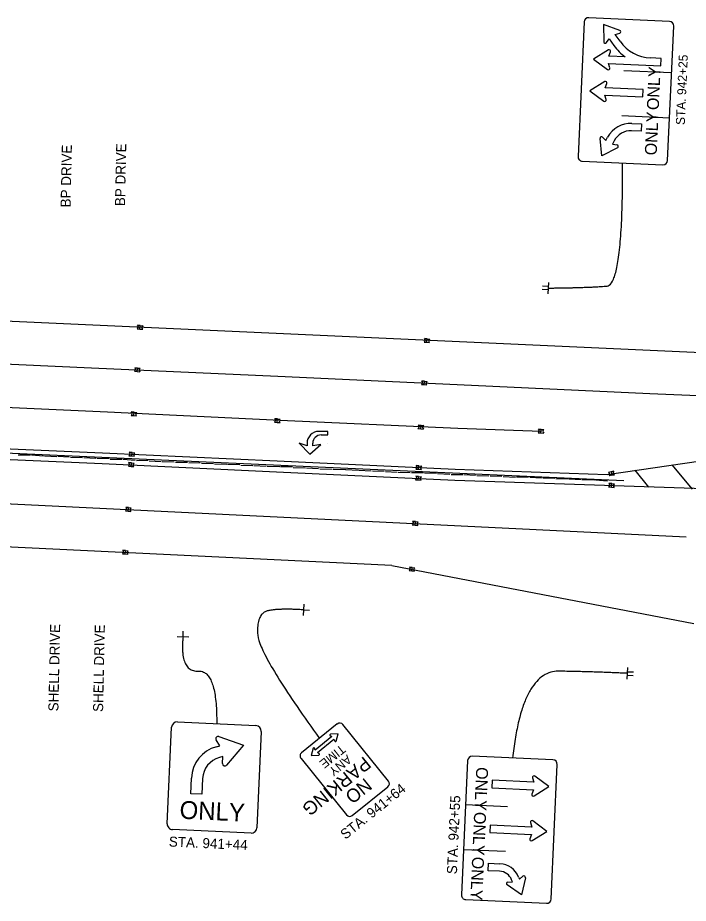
# Model space of a CAD drawing. Extents: x 1847379 to 1850904, y 217032 to 220169.
# Drawn here: x 1848220.4 to 1848407.3, y 218761.4 to 219008.1 of the extents above; entities that cross this region are included whole.
import ezdxf

# ---------------------------------------------------------------- set-up
doc = ezdxf.new("R2010")
doc.units = 0
for name, color, linetype in [('PM_P_Cells', 7, 'Continuous'), ('PM_P_Channelizing_Line', 7, 'Continuous'), ('PM_P_CL_Double_Solid', 7, 'Continuous'), ('PM_P_Edge_Line', 7, 'Continuous'), ('PM_P_Lane_Line', 7, 'Continuous'), ('PM_P_Transverse_Line', 7, 'Continuous'), ('RD_X_Bumper_Block', 7, 'Continuous'), ('SN_X_Public', 7, 'Continuous')]:
    doc.layers.add(name, color=color, linetype=linetype)

msp = doc.modelspace()

# ---------------------------------------------------------------- linework, layer by layer
at = {"layer": 'PM_P_Cells'}
for p, q in [((1848254.6, 218922.36), (1848253.83, 218922.43)), ((1848253.83, 218922.43), (1848254.6, 218922.36)), ((1848254.51, 218921.39), (1848254.6, 218922.36)), ((1848254.6, 218922.36), (1848255.36, 218922.29)), ((1848253.74, 218921.46), (1848254.51, 218921.39)), ((1848253.74, 218921.46), (1848254.51, 218921.39)), ((1848254.51, 218921.39), (1848255.28, 218921.32)), ((1848333.67, 218917.76), (1848334.44, 218917.69)), ((1848333.67, 218917.76), (1848334.44, 218917.69)), ((1848334.53, 218918.66), (1848333.76, 218918.73)), ((1848333.76, 218918.73), (1848334.53, 218918.66)), ((1848334.44, 218917.69), (1848334.53, 218918.66)), ((1848334.44, 218917.69), (1848335.21, 218917.62)), ((1848334.53, 218918.66), (1848335.29, 218918.59)), ((1848252.97, 218909.62), (1848253.74, 218909.55)), ((1848252.97, 218909.62), (1848253.74, 218909.55)), ((1848253.83, 218910.52), (1848253.06, 218910.59)), ((1848253.06, 218910.59), (1848253.83, 218910.52)), ((1848253.74, 218909.55), (1848253.83, 218910.52)), ((1848253.74, 218909.55), (1848254.51, 218909.48)), ((1848253.83, 218910.52), (1848254.6, 218910.45)), ((1848332.9, 218905.98), (1848333.67, 218905.91)), ((1848332.9, 218905.98), (1848333.67, 218905.91)), ((1848333.76, 218906.88), (1848332.99, 218906.95)), ((1848332.99, 218906.95), (1848333.76, 218906.88)), ((1848333.67, 218905.91), (1848333.76, 218906.88)), ((1848333.67, 218905.91), (1848334.44, 218905.84)), ((1848333.76, 218906.88), (1848334.53, 218906.81)), ((1848252.03, 218897.32), (1848252.8, 218897.26)), ((1848252.03, 218897.32), (1848252.8, 218897.26)), ((1848252.87, 218898.24), (1848252.1, 218898.29)), ((1848252.1, 218898.29), (1848252.87, 218898.24)), ((1848252.8, 218897.26), (1848252.87, 218898.24)), ((1848252.8, 218897.26), (1848253.56, 218897.21)), ((1848252.87, 218898.24), (1848253.64, 218898.18)), ((1848291.99, 218895.45), (1848292.76, 218895.39)), ((1848291.99, 218895.45), (1848292.76, 218895.39)), ((1848292.83, 218896.37), (1848292.06, 218896.42)), ((1848292.06, 218896.42), (1848292.83, 218896.37)), ((1848292.76, 218895.39), (1848292.83, 218896.37)), ((1848292.76, 218895.39), (1848293.53, 218895.33)), ((1848292.83, 218896.37), (1848293.6, 218896.31)), ((1848092.31, 218892.47), (1848389.34, 218879.16)), ((1848306.83, 218892.89), (1848304.35, 218892.89)), ((1848306.83, 218891.89), (1848306.83, 218892.89)), ((1848331.96, 218893.64), (1848332.72, 218893.58)), ((1848331.96, 218893.64), (1848332.72, 218893.58)), ((1848332.8, 218894.55), (1848332.03, 218894.61)), ((1848332.03, 218894.61), (1848332.8, 218894.55)), ((1848332.72, 218893.58), (1848332.8, 218894.55)), ((1848332.72, 218893.58), (1848333.49, 218893.52)), ((1848332.8, 218894.55), (1848333.56, 218894.5)), ((1848365.44, 218892.51), (1848366.21, 218892.46)), ((1848365.44, 218892.51), (1848366.21, 218892.46)), ((1848366.28, 218893.43), (1848365.51, 218893.49)), ((1848365.51, 218893.49), (1848366.28, 218893.43)), ((1848366.21, 218892.46), (1848366.28, 218893.43)), ((1848366.21, 218892.46), (1848366.98, 218892.4)), ((1848366.28, 218893.43), (1848367.05, 218893.37)), ((1848304.96, 218891.89), (1848306.83, 218891.89)), ((1848298.83, 218889.56), (1848298.83, 218889.56)), ((1848301.07, 218888.89), (1848298.83, 218889.56)), ((1848298.83, 218889.56), (1848301.87, 218886.56)), ((1848301.07, 218889.56), (1848301.07, 218888.89)), ((1848301.87, 218886.56), (1848304.91, 218889.23)), ((1848302.67, 218888.89), (1848302.67, 218889.59)), ((1848304.91, 218889.23), (1848302.67, 218888.89)), ((1848306.83, 218889.56), (1848306.83, 218889.56)), ((1848251.45, 218886.11), (1848252.21, 218886.04)), ((1848251.45, 218886.11), (1848252.21, 218886.04)), ((1848252.3, 218887.02), (1848251.53, 218887.09)), ((1848251.53, 218887.09), (1848252.3, 218887.02)), ((1848252.21, 218886.04), (1848252.3, 218887.02)), ((1848252.21, 218886.04), (1848252.98, 218885.97)), ((1848252.3, 218887.02), (1848253.07, 218886.95)), ((1848251.27, 218883.2), (1848252.04, 218883.13)), ((1848251.27, 218883.2), (1848252.04, 218883.13)), ((1848252.13, 218884.1), (1848251.36, 218884.17)), ((1848251.36, 218884.17), (1848252.13, 218884.1)), ((1848252.04, 218883.13), (1848252.13, 218884.1)), ((1848252.04, 218883.13), (1848252.8, 218883.06)), ((1848252.13, 218884.1), (1848252.89, 218884.03)), ((1848331.37, 218882.38), (1848332.14, 218882.32)), ((1848331.37, 218882.38), (1848332.14, 218882.32)), ((1848332.23, 218883.29), (1848331.46, 218883.36)), ((1848331.46, 218883.36), (1848332.23, 218883.29)), ((1848332.14, 218882.32), (1848332.23, 218883.29)), ((1848332.23, 218883.29), (1848333, 218883.22)), ((1848332.13, 218880.33), (1848331.37, 218880.4)), ((1848331.37, 218880.4), (1848332.13, 218880.33)), ((1848332.04, 218879.35), (1848332.13, 218880.33)), ((1848332.13, 218880.33), (1848332.9, 218880.26)), ((1848332.14, 218882.32), (1848332.91, 218882.25)), ((1848385.77, 218881.59), (1848385.01, 218881.42)), ((1848385.98, 218880.64), (1848385.23, 218880.47)), ((1848386.52, 218881.76), (1848385.77, 218881.59)), ((1848386.52, 218881.76), (1848385.77, 218881.59)), ((1848385.77, 218881.59), (1848385.98, 218880.64)), ((1848385.98, 218880.64), (1848386.73, 218880.8)), ((1848386.73, 218880.8), (1848385.98, 218880.64)), ((1848331.28, 218879.42), (1848332.04, 218879.35)), ((1848331.28, 218879.42), (1848332.04, 218879.35)), ((1848332.04, 218879.35), (1848332.81, 218879.28)), ((1848385.92, 218878.33), (1848385.15, 218878.4)), ((1848385.15, 218878.4), (1848385.92, 218878.33)), ((1848385.83, 218877.36), (1848385.92, 218878.33)), ((1848385.92, 218878.33), (1848386.69, 218878.26)), ((1848385.06, 218877.43), (1848385.83, 218877.36)), ((1848385.06, 218877.43), (1848385.83, 218877.36)), ((1848385.83, 218877.36), (1848386.6, 218877.29)), ((1848250.45, 218870.74), (1848251.22, 218870.67)), ((1848250.45, 218870.74), (1848251.22, 218870.67)), ((1848251.31, 218871.64), (1848250.54, 218871.71)), ((1848250.54, 218871.71), (1848251.31, 218871.64)), ((1848251.22, 218870.67), (1848251.31, 218871.64)), ((1848251.22, 218870.67), (1848251.99, 218870.6)), ((1848251.31, 218871.64), (1848252.08, 218871.57)), ((1848331.23, 218867.74), (1848330.46, 218867.81)), ((1848330.46, 218867.81), (1848331.23, 218867.74)), ((1848331.14, 218866.76), (1848331.23, 218867.74)), ((1848331.23, 218867.74), (1848332, 218867.67)), ((1848330.38, 218866.83), (1848331.14, 218866.76)), ((1848330.38, 218866.83), (1848331.14, 218866.76)), ((1848331.14, 218866.76), (1848331.91, 218866.69)), ((1848249.63, 218858.8), (1848250.4, 218858.73)), ((1848249.63, 218858.8), (1848250.4, 218858.73)), ((1848250.49, 218859.7), (1848249.72, 218859.77)), ((1848249.72, 218859.77), (1848250.49, 218859.7)), ((1848250.4, 218858.73), (1848250.49, 218859.7)), ((1848250.4, 218858.73), (1848251.17, 218858.66)), ((1848250.49, 218859.7), (1848251.26, 218859.63)), ((1848329.47, 218854.08), (1848330.24, 218854.01)), ((1848329.47, 218854.08), (1848330.24, 218854.01)), ((1848330.33, 218854.99), (1848329.56, 218855.06)), ((1848329.56, 218855.06), (1848330.33, 218854.99)), ((1848330.24, 218854.01), (1848330.33, 218854.99)), ((1848330.24, 218854.01), (1848331.01, 218853.94)), ((1848330.33, 218854.99), (1848331.09, 218854.91))]:
    msp.add_line(p, q, dxfattribs=at)
for centre, radius, start, end in [((1848253.48, 218921.97), 0.576, 296.8063, 52.8586), ((1848253.48, 218921.97), 0.576, 296.8063, 52.8586), ((1848255.62, 218921.78), 0.576, 116.8063, 232.8586), ((1848333.41, 218918.27), 0.576, 296.8063, 52.8586), ((1848333.41, 218918.27), 0.576, 296.8063, 52.8586), ((1848335.55, 218918.08), 0.576, 116.8063, 232.8586), ((1848252.71, 218910.13), 0.576, 296.7517, 52.804), ((1848252.71, 218910.13), 0.576, 296.7517, 52.804), ((1848254.86, 218909.94), 0.576, 116.7517, 232.804), ((1848332.65, 218906.49), 0.576, 296.7517, 52.804), ((1848332.65, 218906.49), 0.576, 296.7517, 52.804), ((1848334.79, 218906.29), 0.576, 116.7517, 232.804), ((1848251.76, 218897.83), 0.576, 297.8101, 53.8624), ((1848251.76, 218897.83), 0.576, 297.8101, 53.8624), ((1848253.9, 218897.67), 0.576, 117.8101, 233.8624), ((1848291.72, 218895.96), 0.576, 297.8101, 53.8624), ((1848291.72, 218895.96), 0.576, 297.8101, 53.8624), ((1848293.87, 218895.8), 0.576, 117.8101, 233.8624), ((1848304.35, 218889.61), 3.28, 90, 180.9085), ((1848331.69, 218894.15), 0.576, 297.8101, 53.8624), ((1848331.69, 218894.15), 0.576, 297.8101, 53.8624), ((1848333.83, 218893.99), 0.576, 117.8101, 233.8624), ((1848365.17, 218893.02), 0.576, 297.8101, 53.8624), ((1848365.17, 218893.02), 0.576, 297.8101, 53.8624), ((1848367.32, 218892.87), 0.576, 117.8101, 233.8624), ((1848304.96, 218889.59), 2.3, 90, 180), ((1848251.19, 218886.63), 0.576, 296.8063, 52.8586), ((1848251.19, 218886.63), 0.576, 296.8063, 52.8586), ((1848253.33, 218886.43), 0.576, 116.8063, 232.8586), ((1848251.01, 218883.72), 0.576, 296.7517, 52.804), ((1848251.01, 218883.72), 0.576, 296.7517, 52.804), ((1848253.15, 218883.52), 0.576, 116.7517, 232.804), ((1848331.11, 218882.9), 0.576, 296.8063, 52.8586), ((1848331.11, 218882.9), 0.576, 296.8063, 52.8586), ((1848333.26, 218882.7), 0.576, 116.8063, 232.8586), ((1848331.02, 218879.94), 0.576, 296.7517, 52.804), ((1848331.02, 218879.94), 0.576, 296.7517, 52.804), ((1848333.16, 218879.74), 0.576, 116.7517, 232.804), ((1848384.82, 218880.88), 0.576, 314.6291, 70.6814), ((1848386.92, 218881.35), 0.576, 134.6291, 250.6814), ((1848386.92, 218881.35), 0.576, 134.6291, 250.6814), ((1848384.81, 218877.94), 0.576, 296.7517, 52.804), ((1848384.81, 218877.94), 0.576, 296.7517, 52.804), ((1848386.95, 218877.75), 0.576, 116.7517, 232.804), ((1848250.19, 218871.25), 0.576, 296.7517, 52.804), ((1848250.19, 218871.25), 0.576, 296.7517, 52.804), ((1848252.34, 218871.06), 0.576, 116.7517, 232.804), ((1848330.12, 218867.35), 0.576, 296.7517, 52.804), ((1848330.12, 218867.35), 0.576, 296.7517, 52.804), ((1848332.26, 218867.15), 0.576, 116.7517, 232.804), ((1848249.37, 218859.31), 0.576, 296.7517, 52.804), ((1848249.37, 218859.31), 0.576, 296.7517, 52.804), ((1848251.52, 218859.12), 0.576, 116.7517, 232.804), ((1848329.21, 218854.6), 0.576, 296.7517, 52.804), ((1848329.21, 218854.6), 0.576, 296.7517, 52.804), ((1848331.35, 218854.4), 0.576, 116.7517, 232.804)]:
    msp.add_arc(centre, radius, start, end, dxfattribs=at)
at = {"layer": 'PM_P_Channelizing_Line'}
msp.add_lwpolyline([(1848093.15, 218905.41), (1848144.56, 218902.95), (1848194.31, 218900.64), (1848245.43, 218898.29), (1848293.55, 218896.04), (1848343.05, 218893.8), (1848366.39, 218892.91)], dxfattribs=at)
at = {"layer": 'PM_P_CL_Double_Solid'}
for points in [[(1848092.4, 218893.94), (1848142.1, 218891.52), (1848192.74, 218889.17), (1848244.1, 218886.91), (1848292.7, 218884.63), (1848342.36, 218882.33), (1848384.68, 218880.9), (1848410.72, 218884.71), (1848435.62, 218888.6), (1848446.29, 218889.11), (1848496.28, 218886.67), (1848532.23, 218884.71), (1848581.34, 218881.58), (1848635.08, 218878.63), (1848691.11, 218875.57), (1848742.91, 218872.53), (1848797.97, 218869.41), (1848838.45, 218867.24), (1848839.96, 218866.49), (1848840.79, 218865.04), (1848840.57, 218862.3), (1848839.59, 218860.87), (1848837.82, 218860.26)], [(1848092.21, 218890.95), (1848141.96, 218888.52), (1848192.6, 218886.17), (1848243.96, 218883.92), (1848292.56, 218881.64), (1848342.24, 218879.33), (1848494.98, 218874.17)]]:
    msp.add_lwpolyline(points, dxfattribs=at)
at = {"layer": 'PM_P_Edge_Line'}
for p, q in [((1848468.73, 218912.18), (1848094.69, 218929.11)), ((1848324.68, 218855.5), (1848090.64, 218866.86)), ((1848324.68, 218855.5), (1848408.8, 218839.34))]:
    msp.add_line(p, q, dxfattribs=at)
at = {"layer": 'PM_P_Lane_Line'}
msp.add_line((1848091.42, 218878.87), (1848406.63, 218863.54), dxfattribs=at)
msp.add_lwpolyline([(1848093.91, 218917.13), (1848143.09, 218915.12), (1848190.28, 218912.91), (1848241.04, 218910.6), (1848292.87, 218908.29), (1848342.88, 218905.97), (1848396.54, 218903.43), (1848443.56, 218901.44), (1848492.82, 218898.95), (1848543.12, 218896.17), (1848588.69, 218893.34), (1848639.37, 218890.51), (1848690.94, 218887.73), (1848738.16, 218885.02), (1848789.62, 218882.19), (1848826.41, 218879.84)], dxfattribs=at)
at = {"layer": 'PM_P_Transverse_Line'}
for p, q in [((1848402.66, 218883.53), (1848408.31, 218876.82)), ((1848396.3, 218877.34), (1848392.49, 218882.04))]:
    msp.add_line(p, q, dxfattribs=at)
at = {"layer": 'RD_X_Bumper_Block'}
for points in [[(1848220.56, 218886.37), (1848223.97, 218886.32)], [(1848224.25, 218886.35), (1848227.62, 218886.11)], [(1848227.92, 218886.11), (1848231.31, 218885.89)], [(1848231.63, 218885.93), (1848234.79, 218885.83)], [(1848235.14, 218885.74), (1848238.52, 218885.63)], [(1848238.91, 218885.57), (1848242.18, 218885.38)], [(1848242.51, 218885.38), (1848245.9, 218885.32)], [(1848246.23, 218885.16), (1848249.57, 218885.18)], [(1848249.83, 218885.13), (1848253.18, 218884.85)], [(1848253.53, 218884.79), (1848256.78, 218884.82)], [(1848257.1, 218884.71), (1848260.43, 218884.46)], [(1848260.68, 218884.49), (1848264.06, 218884.38)], [(1848264.41, 218884.34), (1848267.74, 218884.29)], [(1848268.08, 218884.14), (1848271.27, 218884.23)], [(1848271.64, 218884.04), (1848275.02, 218883.89)], [(1848275.26, 218883.83), (1848278.67, 218883.75)], [(1848278.89, 218883.75), (1848282.35, 218883.68)], [(1848282.63, 218883.47), (1848285.95, 218883.36)], [(1848286.26, 218883.37), (1848289.62, 218883.18)], [(1848289.94, 218883.23), (1848293.43, 218883.06)], [(1848293.62, 218883.06), (1848297.01, 218883.06)], [(1848297.2, 218882.85), (1848300.65, 218882.77)], [(1848300.89, 218882.7), (1848304.26, 218882.57)], [(1848304.58, 218882.48), (1848308.02, 218882.38)], [(1848308.29, 218882.37), (1848311.72, 218882.27)], [(1848311.85, 218882.23), (1848315.3, 218882.07)], [(1848315.47, 218882.03), (1848318.91, 218881.85)], [(1848319.24, 218881.89), (1848322.52, 218881.79)], [(1848322.91, 218881.69), (1848326.18, 218881.53)], [(1848326.47, 218881.56), (1848329.8, 218881.42)], [(1848330.12, 218881.42), (1848333.47, 218881.38)], [(1848333.77, 218881.31), (1848337.1, 218881.21)], [(1848337.42, 218881.11), (1848340.8, 218881)], [(1848341.16, 218880.91), (1848344.43, 218880.88)], [(1848344.69, 218880.85), (1848348, 218880.69)], [(1848348.32, 218880.6), (1848351.69, 218880.48)], [(1848352.02, 218880.53), (1848355.29, 218880.38)], [(1848355.67, 218880.35), (1848359.08, 218880.17)], [(1848359.36, 218880.23), (1848362.74, 218880.21)], [(1848363.07, 218880.13), (1848366.39, 218879.93)], [(1848366.72, 218879.93), (1848370.06, 218879.85)], [(1848370.39, 218879.76), (1848373.88, 218879.67)], [(1848374.05, 218879.67), (1848377.4, 218879.44)], [(1848377.74, 218879.52), (1848381.19, 218879.4)], [(1848381.44, 218879.36), (1848384.78, 218879.11)]]:
    msp.add_lwpolyline(points, dxfattribs=at)
at = {"layer": 'SN_X_Public'}
for p, q in [((1848388.16, 219004.6), (1848383.62, 219006.26)), ((1848383.62, 219006.26), (1848383.7, 219001.43)), ((1848386.92, 219003.42), (1848388.15, 219003.82)), ((1848388.25, 219001.55), (1848386.92, 219003.42)), ((1848384.45, 219001.19), (1848385.23, 219002.21)), ((1848385.23, 219002.21), (1848386.56, 219000.34)), ((1848384.99, 218999.14), (1848380.89, 218996.59)), ((1848385.17, 218997.44), (1848385.61, 218998.65)), ((1848380.89, 218996.59), (1848384.75, 218993.67)), ((1848389.67, 218997.23), (1848385.17, 218997.44)), ((1848399.67, 218996.78), (1848396.76, 218996.91)), ((1848399.58, 218994.7), (1848399.67, 218996.78)), ((1848385.4, 218994.11), (1848385.07, 218995.35)), ((1848385.07, 218995.35), (1848399.58, 218994.7)), ((1848389.3, 218993.44), (1848402.62, 218992.84)), ((1848383.97, 218990.33), (1848379.87, 218987.77)), ((1848384.14, 218988.62), (1848384.58, 218989.83)), ((1848394.69, 218988.14), (1848384.14, 218988.62)), ((1848379.87, 218987.77), (1848383.72, 218984.85)), ((1848384.38, 218985.29), (1848384.05, 218986.54)), ((1848384.05, 218986.54), (1848394.6, 218986.06)), ((1848394.6, 218986.06), (1848394.69, 218988.14)), ((1848388.73, 218980.85), (1848402.05, 218980.25)), ((1848391.55, 218978.69), (1848394.26, 218978.57)), ((1848394.16, 218976.49), (1848391.46, 218976.61)), ((1848394.26, 218978.57), (1848394.16, 218976.49)), ((1848383.22, 218969.68), (1848382.68, 218974.49)), ((1848383.39, 218974.83), (1848384.29, 218973.91)), ((1848384.29, 218973.91), (1848384.79, 218974.84)), ((1848386.63, 218973.86), (1848386.13, 218972.93)), ((1848387.51, 218971.91), (1848383.22, 218969.68)), ((1848386.13, 218972.93), (1848387.4, 218972.69)), ((1848368.31, 218934.39), (1848368.12, 218931.2)), ((1848368.18, 218932.32), (1848366.59, 218932.41)), ((1848368.24, 218933.28), (1848366.64, 218933.37)), ((1848368.21, 218932.8), (1848368.21, 218932.8)), ((1848300.04, 218841.57), (1848300.28, 218844.77)), ((1848300.16, 218843.17), (1848301.76, 218843.05)), ((1848268.1, 218835.6), (1848264.9, 218835.68)), ((1848266.5, 218835.64), (1848266.54, 218837.24)), ((1848390.25, 218823.87), (1848390.44, 218827.06)), ((1848390.37, 218825.94), (1848391.97, 218825.85)), ((1848390.32, 218824.99), (1848391.91, 218824.89)), ((1848390.35, 218825.47), (1848390.35, 218825.47)), ((1848309.72, 218808.65), (1848307.57, 218808.51)), ((1848309.13, 218806.57), (1848309.72, 218808.65)), ((1848276.77, 218805.3), (1848275.73, 218806.93)), ((1848276.46, 218807.85), (1848283.33, 218805.47)), ((1848303.93, 218803.39), (1848308.56, 218807.12)), ((1848307.48, 218808.18), (1848307.98, 218807.85)), ((1848308.56, 218807.12), (1848308.56, 218807.11)), ((1848308.56, 218807.12), (1848308.78, 218806.56)), ((1848275.81, 218805.04), (1848276.77, 218805.3)), ((1848283.33, 218805.47), (1848278.62, 218799.92)), ((1848302.78, 218804.65), (1848302.18, 218802.57)), ((1848303.34, 218804.11), (1848303.12, 218804.67)), ((1848305.95, 218805.61), (1848305.95, 218805.61)), ((1848277.59, 218802.28), (1848276.64, 218802.02)), ((1848277.52, 218800.35), (1848277.59, 218802.28)), ((1848302.18, 218802.57), (1848304.34, 218802.72)), ((1848303.93, 218803.38), (1848303.93, 218803.39)), ((1848304.43, 218803.05), (1848303.93, 218803.38)), ((1848268.64, 218791.95), (1848268.84, 218796.32)), ((1848271.96, 218796.18), (1848271.76, 218791.81)), ((1848363.88, 218796.4), (1848364.21, 218795.16)), ((1848368.39, 218793.92), (1848364.53, 218796.84)), ((1848352.62, 218795.68), (1848352.52, 218793.6)), ((1848352.52, 218793.6), (1848364.11, 218793.07)), ((1848364.21, 218795.16), (1848352.62, 218795.68)), ((1848364.28, 218791.37), (1848368.39, 218793.92)), ((1848271.76, 218791.81), (1848268.64, 218791.95)), ((1848364.11, 218793.07), (1848363.67, 218791.86)), ((1848356.87, 218788.29), (1848345.22, 218788.82)), ((1848363.31, 218783.91), (1848363.64, 218782.67)), ((1848367.82, 218781.44), (1848363.97, 218784.35)), ((1848352.05, 218783.19), (1848351.96, 218781.11)), ((1848363.64, 218782.67), (1848352.05, 218783.19)), ((1848363.72, 218778.88), (1848367.82, 218781.44)), ((1848351.96, 218781.11), (1848363.55, 218780.59)), ((1848363.55, 218780.59), (1848363.11, 218779.38)), ((1848356.31, 218775.81), (1848344.65, 218776.33)), ((1848351.48, 218770.5), (1848351.57, 218772.58)), ((1848351.57, 218772.58), (1848354.8, 218772.43)), ((1848354.71, 218770.35), (1848351.48, 218770.5)), ((1848360.2, 218768.14), (1848361.2, 218768.95)), ((1848360.77, 218763.82), (1848356.77, 218766.53)), ((1848356.97, 218767.29), (1848358.26, 218767.38)), ((1848358.26, 218767.38), (1848358.03, 218767.98)), ((1848359.97, 218768.74), (1848360.2, 218768.14)), ((1848361.87, 218768.53), (1848360.77, 218763.82))]:
    msp.add_line(p, q, dxfattribs=at)
for points in [[(1848378.23, 219006.93), (1848376.54, 218969.46)], [(1848402.01, 219007.1), (1848379.54, 219008.12)], [(1848401.51, 218968.33), (1848403.21, 219005.8)], [(1848377.73, 218968.16), (1848400.21, 218967.14)], [(1848264.96, 218811.93), (1848286.81, 218810.94)], [(1848309.46, 218811.37), (1848299.54, 218803.37)], [(1848323.75, 218795.43), (1848311.05, 218811.2)], [(1848262.11, 218783.59), (1848263.33, 218810.44)], [(1848288.3, 218809.31), (1848287.09, 218782.46)], [(1848307.98, 218807.85), (1848303.35, 218804.12)], [(1848299.37, 218801.79), (1848312.08, 218786.02)], [(1848345.78, 218801.2), (1848344.08, 218763.74)], [(1848369.56, 218801.38), (1848347.08, 218802.39)], [(1848369.06, 218762.61), (1848370.75, 218800.07)], [(1848313.66, 218785.85), (1848323.58, 218793.85)], [(1848285.46, 218780.97), (1848263.6, 218781.96)], [(1848345.28, 218762.44), (1848367.75, 218761.42)]]:
    msp.add_lwpolyline(points, dxfattribs=at)
for centre, radius, start, end in [((1848379.48, 219006.87), 1.25, 87.4125, 177.4125), ((1848401.96, 219005.85), 1.25, 357.4125, 87.4125), ((1848388.02, 219004.21), 0.417, 288.0363, 69.9144), ((1848384.11, 219001.44), 0.417, 180.8819, 322.76), ((1848397.25, 219007.94), 11.04, 215.3982, 267.4125), ((1848385.21, 218998.79), 0.417, 340.0506, 121.9287), ((1848397.25, 219007.94), 13.12, 215.3982, 234.6869), ((1848385, 218994), 0.417, 232.8962, 14.7743), ((1848384.19, 218989.97), 0.417, 340.0506, 121.9287), ((1848383.97, 218985.19), 0.417, 232.8962, 14.7743), ((1848391.22, 218971.41), 7.29, 87.4125, 151.9298), ((1848391.22, 218971.41), 5.21, 87.4125, 151.9298), ((1848383.09, 218974.53), 0.417, 44.5679, 186.446), ((1848387.32, 218972.28), 0.417, 297.4135, 79.2916), ((1848377.79, 218969.41), 1.25, 177.4125, 267.4125), ((1848400.26, 218968.39), 1.25, 267.4125, 357.4125), ((1848264.89, 218810.37), 1.56, 87.4125, 177.4125), ((1848286.74, 218809.38), 1.56, 357.4125, 87.4125), ((1848310.17, 218810.49), 1.12, 38.8676, 128.8676), ((1848307.58, 218808.33), 0.182, 93.7884, 236.5054), ((1848276.25, 218807.26), 0.625, 70.8471, 212.6189), ((1848308.95, 218806.63), 0.182, 201.2298, 343.9469), ((1848278.31, 218795.89), 9.48, 105.2699, 177.4125), ((1848302.95, 218804.6), 0.182, 21.2298, 163.9469), ((1848278.31, 218795.89), 6.35, 105.2738, 177.4125), ((1848300.24, 218802.49), 1.12, 128.8676, 218.8676), ((1848304.33, 218802.9), 0.182, 273.7884, 56.5054), ((1848347.03, 218801.15), 1.25, 87.4125, 177.4125), ((1848369.5, 218800.13), 1.25, 357.4125, 87.4125), ((1848278.15, 218800.33), 0.625, 177.8864, 319.6582), ((1848364.28, 218796.51), 0.417, 52.8962, 194.7743), ((1848322.88, 218794.73), 1.12, 308.8676, 38.8676), ((1848364.06, 218791.72), 0.417, 160.0506, 301.9287), ((1848312.95, 218786.73), 1.12, 218.8676, 308.8676), ((1848363.72, 218784.02), 0.417, 52.8962, 194.7743), ((1848263.67, 218783.52), 1.56, 177.4125, 267.4125), ((1848285.53, 218782.53), 1.56, 267.4125, 357.4125), ((1848363.5, 218779.23), 0.417, 160.0506, 301.9287), ((1848354.54, 218766.61), 5.83, 21.3226, 87.4125), ((1848354.54, 218766.61), 3.75, 21.3111, 87.4125), ((1848361.46, 218768.62), 0.417, 346.8528, 128.7309), ((1848357, 218766.88), 0.417, 94.0072, 235.8853), ((1848345.33, 218763.68), 1.25, 177.4125, 267.4125), ((1848367.81, 218762.67), 1.25, 267.4125, 357.4125)]:
    msp.add_arc(centre, radius, start, end, dxfattribs=at)
for points in [[(1848368.21, 218932.8), (1848380.15, 218932.94), (1848389.1, 218933.79), (1848388.97, 218967.65)], [(1848300.16, 218843.17), (1848292.69, 218843.62), (1848287.04, 218842.02), (1848287.47, 218830.95), (1848304.5, 218807.37)], [(1848266.5, 218835.64), (1848265.5, 218825.85), (1848276.01, 218826.35), (1848275.88, 218811.44)], [(1848390.35, 218825.47), (1848381.7, 218825.89), (1848360.92, 218826.25), (1848358.32, 218801.89)]]:
    msp.add_open_spline(points, degree=2, dxfattribs=at)

# ---------------------------------------------------------------- texts
for s, height, rotation, p in [('STA. 942+25', 2.5, 87.4806, (1848406.28, 218978.19)), ('ONLY', 3.333, 87.4125, (1848399.02, 218982.32)), ('ONLY', 3.333, 87.4125, (1848398.45, 218969.73)), ('BP DRIVE', 2.8, 88.7843, (1848235.18, 218955.25)), ('BP DRIVE', 2.8, 88.7843, (1848250.33, 218955.6)), ('SHELL DRIVE', 2.8, 88.7843, (1848231.77, 218814.86)), ('SHELL DRIVE', 2.8, 88.7843, (1848244.22, 218814.7)), ('TIME', 2.5, 218.8676, (1848310.5, 218805.78)), ('PARKING', 3.75, 218.8676, (1848316.92, 218802.53)), ('ANY', 2.5, 218.8676, (1848312.21, 218802.94)), ('ONLY', 3.333, 267.4125, (1848348.2, 218799.42)), ('NO', 3.75, 218.8676, (1848317.17, 218796.51)), ('STA. 941+64', 2.8, 38.8676, (1848311.74, 218779.06)), ('STA. 942+55', 2.8, 87.4125, (1848342.79, 218769.48)), ('ONLY', 5, 357.4125, (1848265.45, 218785)), ('ONLY', 3.333, 267.4125, (1848347.63, 218786.94)), ('STA. 941+44', 2.8, 357.4125, (1848262.51, 218777.24)), ('ONLY', 3.333, 267.4125, (1848347.07, 218774.45))]:
    msp.add_text(s, height=height, rotation=rotation, dxfattribs=at).set_placement(p)

doc.saveas('drawing.dxf')
